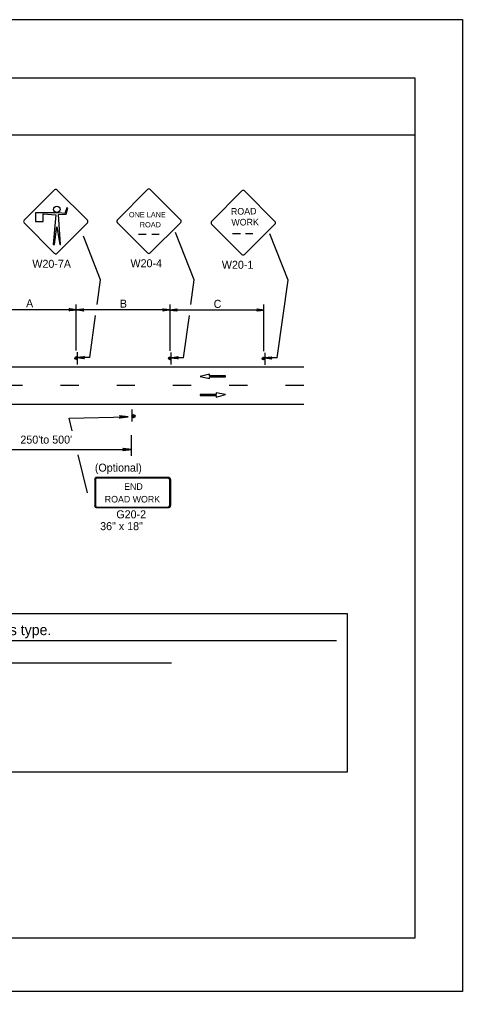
# Model space of a CAD drawing. Extents: x -14145 to -13521, y 30244 to 30661.
# Drawn here: x -13904.8 to -13893.17, y 30478.81 to 30504.31 of the extents above; entities that cross this region are included whole.
import ezdxf

# ---------------------------------------------------------------- set-up
doc = ezdxf.new("R2010")
doc.units = 0
for name, color, linetype in [('1', 7, 'Continuous'), ('10', 7, 'Continuous'), ('2', 7, 'Continuous'), ('3', 7, 'Continuous'), ('5', 7, 'Continuous'), ('61', 7, 'Continuous')]:
    doc.layers.add(name, color=color, linetype=linetype)

msp = doc.modelspace()

# ---------------------------------------------------------------- linework, layer by layer
at = {"layer": '1'}
for p, q in [((-13903.878, 30499.833), (-13904.681, 30499.038)), ((-13903.016, 30499.038), (-13903.818, 30499.833)), ((-13903.016, 30499.038), (-13903.818, 30499.833)), ((-13901.439, 30499.848), (-13902.234, 30499.045)), ((-13900.57, 30499.045), (-13901.372, 30499.848)), ((-13898.966, 30499.809), (-13899.761, 30499.006)), ((-13898.097, 30499.006), (-13898.899, 30499.809)), ((-13903.556, 30499.368), (-13903.608, 30499.218)), ((-13903.578, 30499.195), (-13903.533, 30499.36)), ((-13903.533, 30499.36), (-13903.556, 30499.368)), ((-13903.758, 30499.233), (-13904.381, 30499.233)), ((-13904.381, 30499.233), (-13904.381, 30499.008)), ((-13904.178, 30499.008), (-13904.178, 30499.21)), ((-13904.178, 30499.21), (-13903.848, 30499.18)), ((-13903.848, 30499.18), (-13903.916, 30498.4)), ((-13903.773, 30499.188), (-13903.578, 30499.195)), ((-13903.721, 30498.4), (-13903.773, 30499.188)), ((-13903.608, 30499.218), (-13903.758, 30499.233)), ((-13904.681, 30498.97), (-13903.878, 30498.168)), ((-13904.381, 30499.008), (-13904.178, 30499.008)), ((-13903.886, 30498.4), (-13903.818, 30498.865)), ((-13903.818, 30498.168), (-13903.016, 30498.97)), ((-13903.818, 30498.865), (-13903.743, 30498.4)), ((-13902.234, 30498.979), (-13901.439, 30498.184)), ((-13901.372, 30498.184), (-13900.57, 30498.979)), ((-13899.761, 30498.94), (-13898.966, 30498.145)), ((-13898.899, 30498.145), (-13898.097, 30498.94)), ((-13902.674, 30497.478), (-13903.121, 30498.618)), ((-13901.675, 30498.671), (-13901.475, 30498.671)), ((-13901.331, 30498.671), (-13901.138, 30498.671)), ((-13900.214, 30497.472), (-13900.705, 30498.722)), ((-13899.212, 30498.692), (-13899.001, 30498.692)), ((-13898.868, 30498.692), (-13898.675, 30498.692)), ((-13897.754, 30497.465), (-13898.232, 30498.684)), ((-13903.916, 30498.4), (-13903.886, 30498.4)), ((-13903.743, 30498.4), (-13903.721, 30498.4)), ((-13902.764, 30496.827), (-13902.674, 30497.478)), ((-13900.303, 30496.827), (-13900.214, 30497.472)), ((-13898.035, 30495.427), (-13897.754, 30497.465)), ((-13903.31, 30495.62), (-13903.31, 30496.827)), ((-13900.85, 30495.614), (-13900.85, 30496.827)), ((-13898.39, 30495.608), (-13898.39, 30496.827)), ((-13903.304, 30496.693), (-13905.77, 30496.693)), ((-13900.844, 30496.687), (-13903.31, 30496.687)), ((-13902.955, 30495.439), (-13902.803, 30496.541)), ((-13898.384, 30496.681), (-13900.85, 30496.681)), ((-13900.495, 30495.433), (-13900.342, 30496.541)), ((-13903.285, 30495.577), (-13903.285, 30495.259)), ((-13900.825, 30495.571), (-13900.825, 30495.253)), ((-13898.365, 30495.565), (-13898.365, 30495.247)), ((-13922.914, 30495.196), (-13897.342, 30495.196)), ((-13902.955, 30495.439), (-13903.285, 30495.439)), ((-13900.495, 30495.433), (-13900.825, 30495.433)), ((-13898.035, 30495.427), (-13898.365, 30495.427)), ((-13899.815, 30495.004), (-13900.057, 30494.937)), ((-13899.815, 30494.958), (-13899.815, 30495.004)), ((-13899.399, 30494.958), (-13899.815, 30494.958)), ((-13899.399, 30494.936), (-13899.399, 30494.958)), ((-13904.722, 30494.704), (-13905.202, 30494.704)), ((-13903.246, 30494.704), (-13903.726, 30494.704)), ((-13901.77, 30494.704), (-13902.25, 30494.704)), ((-13900.294, 30494.704), (-13900.774, 30494.704)), ((-13900.057, 30494.937), (-13899.813, 30494.891)), ((-13899.813, 30494.891), (-13899.813, 30494.936)), ((-13899.813, 30494.936), (-13899.399, 30494.936)), ((-13898.818, 30494.704), (-13899.298, 30494.704)), ((-13897.342, 30494.704), (-13897.822, 30494.704)), ((-13899.643, 30494.468), (-13900.057, 30494.468)), ((-13900.057, 30494.468), (-13900.057, 30494.446)), ((-13900.057, 30494.446), (-13899.64, 30494.446)), ((-13899.399, 30494.467), (-13899.643, 30494.513)), ((-13899.643, 30494.513), (-13899.643, 30494.468)), ((-13899.64, 30494.401), (-13899.399, 30494.467)), ((-13899.64, 30494.446), (-13899.64, 30494.401)), ((-13922.914, 30494.212), (-13897.342, 30494.212)), ((-13901.85, 30494.073), (-13901.85, 30493.761)), ((-13901.85, 30494.073), (-13901.85, 30493.761)), ((-13901.86, 30492.862), (-13901.86, 30493.404)), ((-13905.77, 30493.028), (-13901.86, 30493.028)), ((-13902.828, 30492.242), (-13902.828, 30491.554)), ((-13902.803, 30492.242), (-13902.803, 30491.554)), ((-13900.894, 30492.293), (-13902.767, 30492.293)), ((-13900.894, 30492.293), (-13902.767, 30492.293)), ((-13900.894, 30492.278), (-13902.767, 30492.278)), ((-13900.894, 30492.278), (-13902.767, 30492.278)), ((-13900.858, 30491.554), (-13900.858, 30492.242)), ((-13900.833, 30491.554), (-13900.833, 30492.242)), ((-13902.767, 30491.517), (-13900.894, 30491.517)), ((-13902.767, 30491.502), (-13900.894, 30491.502))]:
    msp.add_line(p, q, dxfattribs=at)
for points in [[(-13903.484, 30496.717), (-13903.478, 30496.705), (-13903.304, 30496.693), (-13903.484, 30496.717), (-13903.496, 30496.723), (-13903.304, 30496.693), (-13903.478, 30496.687), (-13903.484, 30496.675), (-13903.304, 30496.693), (-13903.496, 30496.663), (-13903.484, 30496.675)], [(-13903.13, 30496.669), (-13903.136, 30496.681), (-13903.31, 30496.687), (-13903.13, 30496.669), (-13903.124, 30496.657), (-13903.31, 30496.687), (-13903.142, 30496.699), (-13903.136, 30496.711), (-13903.31, 30496.687), (-13903.124, 30496.717), (-13903.136, 30496.711)], [(-13901.024, 30496.711), (-13901.018, 30496.699), (-13900.844, 30496.687), (-13901.024, 30496.711), (-13901.036, 30496.717), (-13900.844, 30496.687), (-13901.018, 30496.681), (-13901.024, 30496.669), (-13900.844, 30496.687), (-13901.036, 30496.657), (-13901.024, 30496.669)], [(-13900.67, 30496.663), (-13900.676, 30496.675), (-13900.85, 30496.681), (-13900.67, 30496.663), (-13900.664, 30496.651), (-13900.85, 30496.681), (-13900.682, 30496.693), (-13900.676, 30496.705), (-13900.85, 30496.681), (-13900.664, 30496.711), (-13900.676, 30496.705)], [(-13898.564, 30496.705), (-13898.558, 30496.693), (-13898.384, 30496.681), (-13898.564, 30496.705), (-13898.576, 30496.711), (-13898.384, 30496.681), (-13898.558, 30496.675), (-13898.564, 30496.663), (-13898.384, 30496.681), (-13898.576, 30496.651), (-13898.564, 30496.663)], [(-13903.111, 30495.415), (-13903.117, 30495.427), (-13903.285, 30495.439), (-13903.111, 30495.415), (-13903.099, 30495.409), (-13903.285, 30495.439), (-13903.117, 30495.445), (-13903.111, 30495.457), (-13903.285, 30495.439), (-13903.099, 30495.469), (-13903.111, 30495.457)], [(-13900.651, 30495.409), (-13900.657, 30495.421), (-13900.825, 30495.433), (-13900.651, 30495.409), (-13900.639, 30495.403), (-13900.825, 30495.433), (-13900.657, 30495.439), (-13900.651, 30495.451), (-13900.825, 30495.433), (-13900.639, 30495.463), (-13900.651, 30495.451)], [(-13898.191, 30495.403), (-13898.197, 30495.415), (-13898.365, 30495.427), (-13898.191, 30495.403), (-13898.179, 30495.397), (-13898.365, 30495.427), (-13898.197, 30495.433), (-13898.191, 30495.445), (-13898.365, 30495.427), (-13898.179, 30495.457), (-13898.191, 30495.445)]]:
    msp.add_lwpolyline(points, dxfattribs=at)
for centre, radius in [((-13903.821, 30499.325), 0.0844), ((-13903.318, 30495.42), 0.0325), ((-13900.858, 30495.414), 0.0325), ((-13898.398, 30495.408), 0.0325), ((-13901.81, 30493.9), 0.0408)]:
    msp.add_circle(centre, radius, dxfattribs=at)
for centre, radius, start, end in [((-13903.849, 30499.803), 0.0465, 45, 135), ((-13901.405, 30499.815), 0.0465, 45, 135), ((-13898.932, 30499.776), 0.0465, 45, 135), ((-13904.648, 30499.004), 0.0465, 135, 225), ((-13903.05, 30499.004), 0.0465, 315, 45), ((-13902.2, 30499.012), 0.0465, 135, 225), ((-13900.602, 30499.012), 0.0465, 315, 45), ((-13899.727, 30498.973), 0.0465, 135, 225), ((-13898.129, 30498.973), 0.0465, 315, 45), ((-13903.849, 30498.205), 0.0465, 225, 315), ((-13901.405, 30498.217), 0.0465, 225, 315), ((-13898.932, 30498.178), 0.0465, 225, 315), ((-13903.318, 30495.431), 0.0214, 355.7499, 350.479), ((-13900.858, 30495.425), 0.0214, 355.7499, 350.479), ((-13898.398, 30495.419), 0.0214, 355.7499, 350.479), ((-13901.815, 30493.908), 0.0214, 189.521, 184.2501)]:
    msp.add_arc(centre, radius, start, end, dxfattribs=at)
for centre, major_axis, ratio, start_param, end_param in [((-13902.769, 30492.241), (0.0609, 0), 0.839899, 1.570796, 3.141593), ((-13902.769, 30492.241), (0, -0.0365), 0.999938, 3.141593, 4.712389), ((-13900.897, 30492.241), (-0.0609, 0), 0.839899, 3.141593, 4.712389), ((-13900.897, 30492.241), (0, 0.0365), 0.999938, 4.712389, 6.283185), ((-13902.769, 30491.553), (0.0609, 0), 0.839899, 3.141593, 4.712389), ((-13902.769, 30491.553), (0, -0.0365), 0.999938, 4.712389, 6.283185), ((-13900.897, 30491.553), (0, 0.0365), 0.999938, 3.141593, 4.712389), ((-13900.897, 30491.553), (-0.0609, 0), 0.839899, 1.570796, 3.141593)]:
    msp.add_ellipse(centre, major_axis=major_axis, ratio=ratio, start_param=start_param, end_param=end_param, dxfattribs=at)
at = {"layer": '10'}
for p, q in [((-13925.874, 30502.777), (-13894.422, 30502.777)), ((-13894.422, 30502.777), (-13894.422, 30480.207)), ((-13925.874, 30501.277), (-13894.422, 30501.277)), ((-13894.422, 30480.207), (-13925.874, 30480.207))]:
    msp.add_line(p, q, dxfattribs=at)
at = {"layer": '2'}
for p, q in [((-13916.433, 30488.012), (-13896.482, 30488.012)), ((-13912.246, 30487.428), (-13900.809, 30487.428))]:
    msp.add_line(p, q, dxfattribs=at)
at = {"layer": '3'}
for points in [[(-13903.416, 30493.515), (-13903.499, 30493.848), (-13901.946, 30493.887)], [(-13902.164, 30493.909), (-13902.156, 30493.894), (-13901.946, 30493.887), (-13902.164, 30493.909), (-13902.176, 30493.918), (-13901.946, 30493.887), (-13902.155, 30493.872), (-13902.162, 30493.856), (-13901.946, 30493.887), (-13902.174, 30493.845), (-13902.162, 30493.856)], [(-13902.078, 30493.055), (-13902.07, 30493.04), (-13901.86, 30493.028), (-13902.078, 30493.055), (-13902.089, 30493.065), (-13901.86, 30493.028), (-13902.07, 30493.018), (-13902.078, 30493.002), (-13901.86, 30493.028), (-13902.089, 30492.992), (-13902.078, 30493.002)], [(-13903.014, 30491.887), (-13903.261, 30492.888)]]:
    msp.add_lwpolyline(points, dxfattribs=at)
at = {"layer": '5'}
msp.add_lwpolyline([(-13916.646, 30488.725), (-13896.205, 30488.725), (-13896.205, 30484.562), (-13916.646, 30484.562)], close=True, dxfattribs=at)
at = {"layer": '61'}
msp.add_lwpolyline([(-13926.174, 30504.307), (-13893.174, 30504.307), (-13893.174, 30478.807), (-13926.174, 30478.807)], close=True, dxfattribs=at)

# ---------------------------------------------------------------- texts
at = {"layer": '1'}
for s, height, rotation, p in [('ROAD', 0.1735, 0.7566, (-13899.251, 30499.183)), ('WORK', 0.1733, 0.7588, (-13899.239, 30498.898))]:
    msp.add_text(s, height=height, rotation=rotation, dxfattribs=at).set_placement(p)
for s, height, p in [('ONE LANE', 0.1386, (-13901.929, 30499.116)), ('ROAD', 0.1389, (-13901.644, 30498.853)), ('END', 0.173, (-13902.054, 30491.967)), ('ROAD WORK', 0.173, (-13902.563, 30491.636))]:
    msp.add_text(s, height=height, dxfattribs=at).set_placement(p)
at = {"layer": '2'}
for s, height, p in [('W20-7A', 0.21, (-13904.464, 30497.792)), ('W20-4', 0.21, (-13901.888, 30497.806)), ('W20-1', 0.21, (-13899.49, 30497.766)), ('A', 0.21, (-13904.628, 30496.753)), ('B', 0.21, (-13902.166, 30496.747)), ('C', 0.21, (-13899.706, 30496.741)), ("250'to 500'", 0.21, (-13904.777, 30493.18)), ('(Optional)', 0.21, (-13902.823, 30492.445)), ('G20-2', 0.21, (-13902.26, 30491.22)), ('36" x 18"', 0.21, (-13902.684, 30490.91)), ('Distance plaques on Advance Warning signs shall be the same series type.', 0.2772, (-13916.327, 30488.156))]:
    msp.add_text(s, height=height, dxfattribs=at).set_placement(p)

doc.saveas('drawing.dxf')
